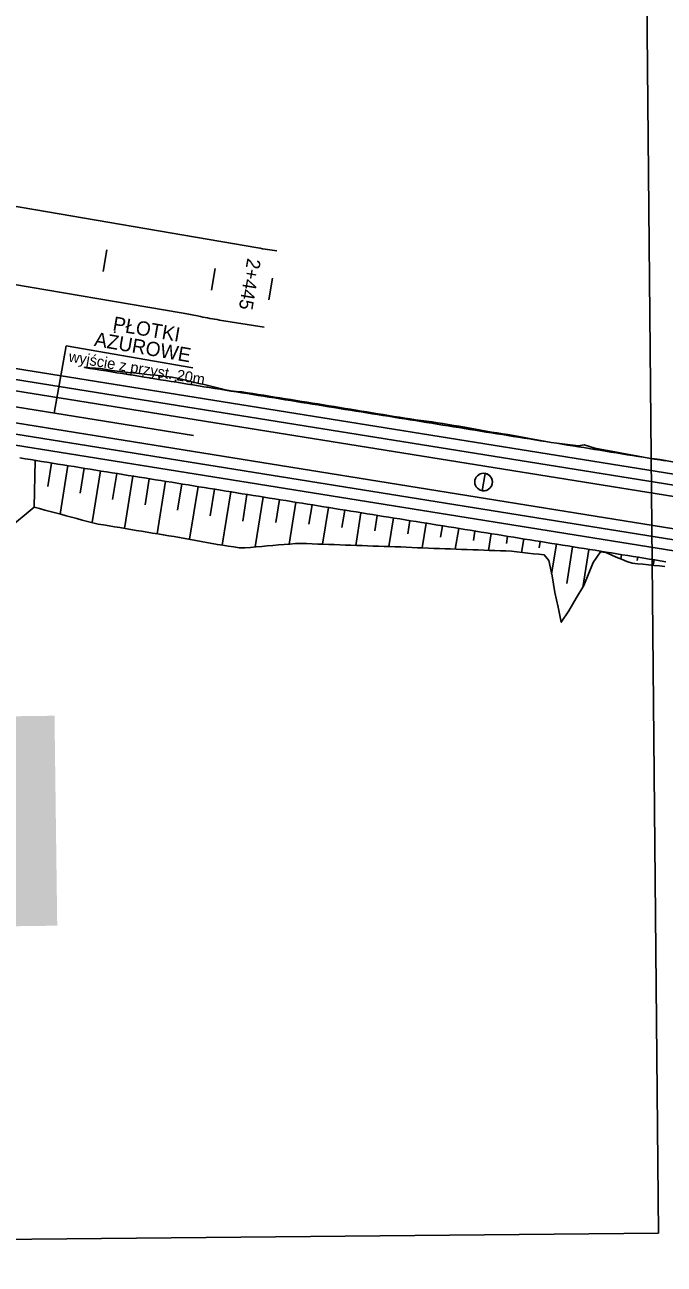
# Model space of a CAD drawing. Extents: x 6503541 to 6503743, y 5888004 to 5888145.
# Drawn here: x 6503651.317 to 6503652.713, y 5888070.651 to 5888073.358 of the extents above; entities that cross this region are included whole.
import ezdxf

# ---------------------------------------------------------------- set-up
doc = ezdxf.new("R2010")
doc.units = 0
doc.layers.add('12', color=7, linetype='Continuous')
doc.layers.add('tabela', color=7, linetype='Continuous')

msp = doc.modelspace()

# ---------------------------------------------------------------- linework, layer by layer
at = {"layer": '12'}
for p, q in [((6503646.9472, 5888073.2818), (6503653.6193, 5888072.2095)), ((6503646.9434, 5888073.2581), (6503653.6155, 5888072.1858)), ((6503646.9323, 5888073.1894), (6503653.6044, 5888072.1171)), ((6503646.9285, 5888073.1657), (6503653.6006, 5888072.0934)), ((6503651.8258, 5888072.8704), (6503650.7985, 5888073.0457)), ((6503651.8472, 5888072.8668), (6503651.8675, 5888072.8636)), ((6503651.6589, 5888072.7284), (6503650.9914, 5888072.8424)), ((6503651.6904, 5888072.7225), (6503651.7006, 5888072.7204)), ((6503651.7423, 5888072.7128), (6503651.8399, 5888072.6973)), ((6503651.4076, 5888072.6564), (6503651.3811, 5888072.5097)), ((6503651.6841, 5888072.6081), (6503651.4076, 5888072.6564)), ((6503651.2249, 5888072.6186), (6503653.6231, 5888072.2332)), ((6503651.435, 5888072.6117), (6503651.4349, 5888072.6111)), ((6503651.4475, 5888072.6096), (6503651.4474, 5888072.6091)), ((6503651.4675, 5888072.6059), (6503651.4678, 5888072.6081)), ((6503651.5033, 5888072.6018), (6503651.503, 5888072.6002)), ((6503651.5386, 5888072.5945), (6503651.5393, 5888072.5987)), ((6503651.5746, 5888072.5919), (6503651.5741, 5888072.5888)), ((6503651.6097, 5888072.5831), (6503651.611, 5888072.5912)), ((6503651.6459, 5888072.5819), (6503651.6452, 5888072.5774)), ((6503651.6807, 5888072.5716), (6503651.6818, 5888072.5781)), ((6503651.7166, 5888072.5679), (6503651.7163, 5888072.5659)), ((6503651.7518, 5888072.5602), (6503651.752, 5888072.5615)), ((6503651.7673, 5888072.5579), (6503651.7673, 5888072.5577)), ((6503651.803, 5888072.553), (6503651.8031, 5888072.5541)), ((6503651.8387, 5888072.5484), (6503651.8383, 5888072.5463)), ((6503651.2114, 5888072.537), (6503651.6854, 5888072.4608)), ((6503651.874, 5888072.5416), (6503651.8742, 5888072.5427)), ((6503651.9097, 5888072.537), (6503651.9094, 5888072.5349)), ((6503651.9451, 5888072.5302), (6503651.9453, 5888072.5313)), ((6503651.9808, 5888072.5256), (6503651.9805, 5888072.5235)), ((6503652.0162, 5888072.5188), (6503652.0164, 5888072.5199)), ((6503652.0519, 5888072.514), (6503652.0516, 5888072.512)), ((6503652.0873, 5888072.5073), (6503652.0874, 5888072.5082)), ((6503652.123, 5888072.5024), (6503652.1227, 5888072.5006)), ((6503652.1584, 5888072.4958), (6503652.1585, 5888072.4967)), ((6503652.1942, 5888072.492), (6503652.1938, 5888072.4892)), ((6503652.2295, 5888072.485), (6503652.2298, 5888072.4865)), ((6503652.2653, 5888072.4808), (6503652.2648, 5888072.4778)), ((6503652.3005, 5888072.4733), (6503652.3008, 5888072.4745)), ((6503652.3362, 5888072.4681), (6503652.3359, 5888072.4663)), ((6503651.1988, 5888072.4551), (6503653.5968, 5888072.0697)), ((6503652.3716, 5888072.4615), (6503652.3717, 5888072.4624)), ((6503652.4072, 5888072.4561), (6503652.407, 5888072.4549)), ((6503652.4425, 5888072.4494), (6503652.4426, 5888072.4496)), ((6503652.4545, 5888072.4474), (6503652.4545, 5888072.4473)), ((6503652.5236, 5888072.4362), (6503652.524, 5888072.4385)), ((6503652.5594, 5888072.4319), (6503652.5592, 5888072.4305)), ((6503652.5615, 5888072.4328), (6503652.561, 5888072.4302)), ((6503652.5968, 5888072.4253), (6503652.5969, 5888072.4262)), ((6503652.6323, 5888072.4197), (6503652.6322, 5888072.4187)), ((6503652.6677, 5888072.4131), (6503652.6677, 5888072.4131)), ((6503652.6796, 5888072.4112), (6503652.6796, 5888072.4111)), ((6503651.3402, 5888072.4062), (6503651.3376, 5888072.304)), ((6503651.3675, 5888072.3493), (6503651.3757, 5888072.4004)), ((6503651.4112, 5888072.3947), (6503651.3942, 5888072.2889)), ((6503651.438, 5888072.3343), (6503651.4468, 5888072.389)), ((6503651.4823, 5888072.3833), (6503651.4642, 5888072.2703)), ((6503651.5087, 5888072.3205), (6503651.5179, 5888072.3776)), ((6503651.5534, 5888072.3719), (6503651.5351, 5888072.2576)), ((6503651.5798, 5888072.309), (6503651.589, 5888072.3662)), ((6503651.6245, 5888072.3605), (6503651.6061, 5888072.2459)), ((6503651.6508, 5888072.2974), (6503651.6601, 5888072.3547)), ((6503651.6956, 5888072.349), (6503651.6771, 5888072.2338)), ((6503651.7218, 5888072.2852), (6503651.7311, 5888072.3433)), ((6503651.7667, 5888072.3376), (6503651.7479, 5888072.2209)), ((6503651.7929, 5888072.2738), (6503651.8022, 5888072.3319)), ((6503651.8378, 5888072.3262), (6503651.8203, 5888072.2172)), ((6503651.8653, 5888072.2704), (6503651.8733, 5888072.3205)), ((6503651.9089, 5888072.3148), (6503651.8942, 5888072.2235)), ((6503651.9376, 5888072.2667), (6503651.9444, 5888072.309)), ((6503651.9799, 5888072.3033), (6503651.9671, 5888072.2231)), ((6503652.0094, 5888072.2597), (6503652.0155, 5888072.2976)), ((6503652.051, 5888072.2919), (6503652.0396, 5888072.2206)), ((6503652.0812, 5888072.2527), (6503652.0866, 5888072.2862)), ((6503652.1221, 5888072.2805), (6503652.1121, 5888072.218)), ((6503652.153, 5888072.2458), (6503652.1577, 5888072.2748)), ((6503652.1932, 5888072.2691), (6503652.1845, 5888072.215)), ((6503652.2248, 5888072.2385), (6503652.2288, 5888072.2633)), ((6503652.2643, 5888072.2576), (6503652.257, 5888072.2123)), ((6503652.2966, 5888072.2315), (6503652.2998, 5888072.2519)), ((6503652.3354, 5888072.2462), (6503652.3295, 5888072.2097)), ((6503652.3684, 5888072.2245), (6503652.3709, 5888072.2405)), ((6503652.4065, 5888072.2348), (6503652.4017, 5888072.2053)), ((6503652.4398, 5888072.2152), (6503652.442, 5888072.2291)), ((6503652.4776, 5888072.2234), (6503652.4672, 5888072.1587)), ((6503652.5002, 5888072.1375), (6503652.5131, 5888072.2176)), ((6503652.5487, 5888072.2119), (6503652.5353, 5888072.1289)), ((6503652.5841, 5888072.2056), (6503652.5842, 5888072.2062)), ((6503652.6197, 5888072.2005), (6503652.6182, 5888072.1909)), ((6503652.6542, 5888072.1878), (6503652.6553, 5888072.1948)), ((6503652.6908, 5888072.1891), (6503652.6889, 5888072.1771))]:
    msp.add_line(p, q, dxfattribs=at)
for points in [[(6503651.4883, 5888072.8184), (6503651.4964, 5888072.8658)], [(6503651.7249, 5888072.7781), (6503651.7329, 5888072.8254)], [(6503651.8581, 5888072.804), (6503651.85, 5888072.7567)], [(6503651.4474, 5888072.6091), (6503651.4474, 5888072.6091), (6503651.4592, 5888072.6072), (6503651.4711, 5888072.6053), (6503651.4829, 5888072.6034), (6503651.4948, 5888072.6015), (6503651.5066, 5888072.5996), (6503651.5185, 5888072.5977), (6503651.5303, 5888072.5958), (6503651.5422, 5888072.5939), (6503651.554, 5888072.592), (6503651.5659, 5888072.5901), (6503651.5777, 5888072.5882), (6503651.5896, 5888072.5863), (6503651.6014, 5888072.5844), (6503651.6133, 5888072.5825), (6503651.6251, 5888072.5806), (6503651.637, 5888072.5787), (6503651.6488, 5888072.5768), (6503651.6607, 5888072.5749), (6503651.6725, 5888072.573), (6503651.6844, 5888072.5711), (6503651.6962, 5888072.5692), (6503651.7081, 5888072.5672), (6503651.7199, 5888072.5653), (6503651.7318, 5888072.5634), (6503651.7436, 5888072.5615), (6503651.7554, 5888072.5596), (6503651.7673, 5888072.5577), (6503651.7791, 5888072.5558), (6503651.791, 5888072.5539), (6503651.8028, 5888072.552), (6503651.8147, 5888072.5501), (6503651.8265, 5888072.5482), (6503651.8384, 5888072.5463), (6503651.8502, 5888072.5444), (6503651.8621, 5888072.5425), (6503651.8739, 5888072.5406), (6503651.8858, 5888072.5387), (6503651.8976, 5888072.5368), (6503651.9095, 5888072.5349), (6503651.9213, 5888072.533), (6503651.9332, 5888072.5311), (6503651.945, 5888072.5292), (6503651.9569, 5888072.5273), (6503651.9687, 5888072.5254), (6503651.9806, 5888072.5235), (6503651.9924, 5888072.5215), (6503652.0043, 5888072.5196), (6503652.0161, 5888072.5177), (6503652.028, 5888072.5158), (6503652.0398, 5888072.5139), (6503652.0516, 5888072.512), (6503652.0635, 5888072.5101), (6503652.0753, 5888072.5082), (6503652.0872, 5888072.5063), (6503652.099, 5888072.5044), (6503652.1109, 5888072.5025), (6503652.1227, 5888072.5006), (6503652.1346, 5888072.4987), (6503652.1464, 5888072.4968), (6503652.1583, 5888072.4949), (6503652.1701, 5888072.493), (6503652.182, 5888072.4911), (6503652.1938, 5888072.4892), (6503652.2057, 5888072.4873), (6503652.2175, 5888072.4854), (6503652.2294, 5888072.4835), (6503652.2412, 5888072.4816), (6503652.2531, 5888072.4797), (6503652.2649, 5888072.4778), (6503652.2768, 5888072.4758), (6503652.2886, 5888072.4739), (6503652.3005, 5888072.472), (6503652.3123, 5888072.4701), (6503652.3241, 5888072.4682), (6503652.336, 5888072.4663), (6503652.3478, 5888072.4644), (6503652.3597, 5888072.4625), (6503652.3715, 5888072.4606), (6503652.3834, 5888072.4587), (6503652.3952, 5888072.4568), (6503652.4071, 5888072.4549), (6503652.4189, 5888072.453), (6503652.4308, 5888072.4511), (6503652.4426, 5888072.4492), (6503652.4545, 5888072.4473), (6503652.4663, 5888072.4454), (6503652.4782, 5888072.4435), (6503652.49, 5888072.4416), (6503652.5019, 5888072.4397), (6503652.5137, 5888072.4378), (6503652.5256, 5888072.4359), (6503652.5374, 5888072.434), (6503652.5493, 5888072.4321), (6503652.5611, 5888072.4301), (6503652.573, 5888072.4282), (6503652.5848, 5888072.4263), (6503652.5967, 5888072.4244), (6503652.6085, 5888072.4225), (6503652.6203, 5888072.4206), (6503652.6322, 5888072.4187), (6503652.644, 5888072.4168), (6503652.6559, 5888072.4149), (6503652.6677, 5888072.413), (6503652.6796, 5888072.4111), (6503652.6914, 5888072.4092), (6503652.7033, 5888072.4073), (6503652.7151, 5888072.4054)], [(6503651.4475, 5888072.6096), (6503651.4595, 5888072.6087), (6503651.4715, 5888072.6078), (6503651.4834, 5888072.6066), (6503651.4953, 5888072.6047), (6503651.5071, 5888072.6028), (6503651.519, 5888072.6009), (6503651.5309, 5888072.5996), (6503651.5429, 5888072.5984), (6503651.5549, 5888072.5971), (6503651.5668, 5888072.5958), (6503651.5788, 5888072.5946), (6503651.5907, 5888072.5933), (6503651.6027, 5888072.592), (6503651.6146, 5888072.5908), (6503651.6266, 5888072.5895), (6503651.6385, 5888072.5883), (6503651.6502, 5888072.5856), (6503651.6619, 5888072.5828), (6503651.6737, 5888072.5801), (6503651.6854, 5888072.5773), (6503651.6971, 5888072.5745), (6503651.7088, 5888072.5717), (6503651.7205, 5888072.569), (6503651.7322, 5888072.5662), (6503651.7439, 5888072.5634), (6503651.7556, 5888072.5606), (6503651.7673, 5888072.5579)], [(6503651.7673, 5888072.5579), (6503651.7793, 5888072.5566), (6503651.7913, 5888072.5556), (6503651.8032, 5888072.5541), (6503651.815, 5888072.5522), (6503651.8269, 5888072.5503), (6503651.8387, 5888072.5484), (6503651.8506, 5888072.5465), (6503651.8624, 5888072.5446), (6503651.8743, 5888072.5427), (6503651.8861, 5888072.5408), (6503651.898, 5888072.5389), (6503651.9098, 5888072.537), (6503651.9217, 5888072.5351), (6503651.9335, 5888072.5332), (6503651.9454, 5888072.5313), (6503651.9572, 5888072.5294), (6503651.969, 5888072.5275), (6503651.9809, 5888072.5256), (6503651.9927, 5888072.5237), (6503652.0046, 5888072.5217), (6503652.0164, 5888072.5198), (6503652.0283, 5888072.5179), (6503652.0401, 5888072.516), (6503652.052, 5888072.514), (6503652.0638, 5888072.5121), (6503652.0757, 5888072.5101), (6503652.0875, 5888072.5082), (6503652.0993, 5888072.5062), (6503652.1112, 5888072.5043), (6503652.123, 5888072.5024), (6503652.1349, 5888072.5005), (6503652.1467, 5888072.4986), (6503652.1586, 5888072.4967), (6503652.1704, 5888072.4948), (6503652.1823, 5888072.4931), (6503652.1943, 5888072.492), (6503652.2062, 5888072.4903), (6503652.218, 5888072.4884), (6503652.2299, 5888072.4865), (6503652.2417, 5888072.4846), (6503652.2535, 5888072.4827), (6503652.2654, 5888072.4808), (6503652.2772, 5888072.4789), (6503652.2891, 5888072.4768), (6503652.3008, 5888072.4745), (6503652.3126, 5888072.4722), (6503652.3244, 5888072.47), (6503652.3363, 5888072.4681), (6503652.3481, 5888072.4662), (6503652.36, 5888072.4643), (6503652.3718, 5888072.4624), (6503652.3837, 5888072.4604), (6503652.3955, 5888072.4582), (6503652.4073, 5888072.456), (6503652.4191, 5888072.4539), (6503652.4309, 5888072.4517), (6503652.4427, 5888072.4495), (6503652.4545, 5888072.4474)], [(6503652.4545, 5888072.4474), (6503652.4664, 5888072.4456), (6503652.4783, 5888072.444), (6503652.4902, 5888072.4426), (6503652.5021, 5888072.4411), (6503652.514, 5888072.4397), (6503652.526, 5888072.4383), (6503652.5384, 5888072.4404), (6503652.55, 5888072.4368), (6503652.5615, 5888072.4328)], [(6503651.3063, 5888072.4116), (6503651.3181, 5888072.4097), (6503651.33, 5888072.4078), (6503651.3418, 5888072.4059), (6503651.3537, 5888072.404), (6503651.3655, 5888072.4021), (6503651.3774, 5888072.4002), (6503651.3892, 5888072.3983), (6503651.4011, 5888072.3964), (6503651.4129, 5888072.3945), (6503651.4247, 5888072.3926), (6503651.4366, 5888072.3907), (6503651.4484, 5888072.3887), (6503651.4603, 5888072.3868), (6503651.4721, 5888072.3849), (6503651.484, 5888072.383), (6503651.4958, 5888072.3811), (6503651.5077, 5888072.3792), (6503651.5195, 5888072.3773), (6503651.5314, 5888072.3754), (6503651.5432, 5888072.3735), (6503651.5551, 5888072.3716), (6503651.5669, 5888072.3697), (6503651.5788, 5888072.3678), (6503651.5906, 5888072.3659), (6503651.6025, 5888072.364), (6503651.6143, 5888072.3621), (6503651.6262, 5888072.3602), (6503651.638, 5888072.3583), (6503651.6499, 5888072.3564), (6503651.6617, 5888072.3545), (6503651.6736, 5888072.3526), (6503651.6854, 5888072.3507), (6503651.6972, 5888072.3488), (6503651.7091, 5888072.3469), (6503651.7209, 5888072.345), (6503651.7328, 5888072.343), (6503651.7446, 5888072.3411), (6503651.7565, 5888072.3392), (6503651.7683, 5888072.3373), (6503651.7802, 5888072.3354), (6503651.792, 5888072.3335), (6503651.8039, 5888072.3316), (6503651.8157, 5888072.3297), (6503651.8276, 5888072.3278), (6503651.8394, 5888072.3259), (6503651.8513, 5888072.324), (6503651.8631, 5888072.3221), (6503651.875, 5888072.3202), (6503651.8868, 5888072.3183), (6503651.8987, 5888072.3164), (6503651.9105, 5888072.3145), (6503651.9224, 5888072.3126), (6503651.9342, 5888072.3107), (6503651.9461, 5888072.3088), (6503651.9579, 5888072.3069), (6503651.9698, 5888072.305), (6503651.9816, 5888072.3031), (6503651.9934, 5888072.3012), (6503652.0053, 5888072.2993), (6503652.0171, 5888072.2973), (6503652.029, 5888072.2954), (6503652.0408, 5888072.2935), (6503652.0527, 5888072.2916), (6503652.0645, 5888072.2897), (6503652.0764, 5888072.2878), (6503652.0882, 5888072.2859), (6503652.1001, 5888072.284), (6503652.1119, 5888072.2821), (6503652.1238, 5888072.2802), (6503652.1356, 5888072.2783), (6503652.1475, 5888072.2764), (6503652.1593, 5888072.2745), (6503652.1712, 5888072.2726), (6503652.183, 5888072.2707), (6503652.1949, 5888072.2688), (6503652.2067, 5888072.2669), (6503652.2186, 5888072.265), (6503652.2304, 5888072.2631), (6503652.2423, 5888072.2612), (6503652.2541, 5888072.2593), (6503652.266, 5888072.2574), (6503652.2778, 5888072.2555), (6503652.2896, 5888072.2536), (6503652.3015, 5888072.2517), (6503652.3133, 5888072.2497), (6503652.3252, 5888072.2478), (6503652.337, 5888072.2459), (6503652.3489, 5888072.244), (6503652.3607, 5888072.2421), (6503652.3726, 5888072.2402), (6503652.3844, 5888072.2383), (6503652.3963, 5888072.2364), (6503652.4081, 5888072.2345), (6503652.42, 5888072.2326), (6503652.4318, 5888072.2307), (6503652.4437, 5888072.2288), (6503652.4555, 5888072.2269), (6503652.4674, 5888072.225), (6503652.4792, 5888072.2231), (6503652.4911, 5888072.2212), (6503652.5029, 5888072.2193), (6503652.5148, 5888072.2174), (6503652.5266, 5888072.2155), (6503652.5385, 5888072.2136), (6503652.5503, 5888072.2117), (6503652.5622, 5888072.2098), (6503652.574, 5888072.2079), (6503652.5858, 5888072.206), (6503652.5977, 5888072.204), (6503652.6095, 5888072.2021), (6503652.6214, 5888072.2002), (6503652.6332, 5888072.1983), (6503652.6451, 5888072.1964), (6503652.6569, 5888072.1945), (6503652.6688, 5888072.1926), (6503652.6806, 5888072.1907), (6503652.6925, 5888072.1888), (6503652.7043, 5888072.1869), (6503652.7162, 5888072.185)], [(6503652.5615, 5888072.4328), (6503652.5733, 5888072.4306), (6503652.5851, 5888072.4284), (6503652.5969, 5888072.4262), (6503652.6087, 5888072.424), (6503652.6205, 5888072.4219), (6503652.6323, 5888072.4197), (6503652.6442, 5888072.4175), (6503652.656, 5888072.4153), (6503652.6678, 5888072.4131), (6503652.6796, 5888072.4112)], [(6503652.6796, 5888072.4112), (6503652.6915, 5888072.4097), (6503652.7034, 5888072.408), (6503652.7152, 5888072.406), (6503652.7271, 5888072.4039), (6503652.7389, 5888072.4019), (6503652.7507, 5888072.3999), (6503652.7625, 5888072.3979), (6503652.7744, 5888072.3959)], [(6503652.3218, 5888072.3779), (6503652.3157, 5888072.34)], [(6503651.2818, 5888072.2571), (6503651.3376, 5888072.304), (6503651.3492, 5888072.3009), (6503651.3609, 5888072.2978), (6503651.3725, 5888072.2946), (6503651.3842, 5888072.2915), (6503651.3959, 5888072.2884), (6503651.4075, 5888072.2853), (6503651.4192, 5888072.2822), (6503651.4308, 5888072.2791), (6503651.4425, 5888072.276), (6503651.4541, 5888072.2729), (6503651.4658, 5888072.2698), (6503651.4775, 5888072.2671), (6503651.4893, 5888072.2651), (6503651.5012, 5888072.2632), (6503651.513, 5888072.2612), (6503651.5249, 5888072.2593), (6503651.5367, 5888072.2573), (6503651.5485, 5888072.2554), (6503651.5604, 5888072.2534), (6503651.5722, 5888072.2515), (6503651.5841, 5888072.2495), (6503651.5959, 5888072.2476), (6503651.6077, 5888072.2456), (6503651.6196, 5888072.2437), (6503651.6314, 5888072.2417), (6503651.6433, 5888072.2398), (6503651.6551, 5888072.2378), (6503651.6669, 5888072.2357), (6503651.6787, 5888072.2334), (6503651.6905, 5888072.2312), (6503651.7023, 5888072.2289), (6503651.7141, 5888072.2267), (6503651.7259, 5888072.2244), (6503651.7377, 5888072.2224), (6503651.7496, 5888072.2207), (6503651.7615, 5888072.219), (6503651.7733, 5888072.2172), (6503651.7852, 5888072.2155), (6503651.7973, 5888072.2152), (6503651.8096, 5888072.2163), (6503651.822, 5888072.2173), (6503651.8343, 5888072.2184), (6503651.8466, 5888072.2194), (6503651.8589, 5888072.2205), (6503651.8713, 5888072.2215), (6503651.8836, 5888072.2226), (6503651.8959, 5888072.2236), (6503651.9082, 5888072.2247), (6503651.9204, 5888072.2248), (6503651.9325, 5888072.2244), (6503651.9446, 5888072.2239), (6503651.9567, 5888072.2235), (6503651.9687, 5888072.2231), (6503651.9808, 5888072.2227), (6503651.9929, 5888072.2222), (6503652.005, 5888072.2218), (6503652.0171, 5888072.2214), (6503652.0292, 5888072.2209), (6503652.0413, 5888072.2205), (6503652.0533, 5888072.2201), (6503652.0654, 5888072.2197), (6503652.0775, 5888072.2192), (6503652.0896, 5888072.2188), (6503652.1017, 5888072.2184), (6503652.1138, 5888072.218), (6503652.1259, 5888072.2175), (6503652.1379, 5888072.2171), (6503652.15, 5888072.2167), (6503652.1621, 5888072.2162), (6503652.1741, 5888072.2155), (6503652.1862, 5888072.2149), (6503652.1983, 5888072.2145), (6503652.2104, 5888072.214), (6503652.2225, 5888072.2136), (6503652.2345, 5888072.2131), (6503652.2466, 5888072.2127), (6503652.2587, 5888072.2123), (6503652.2708, 5888072.2118), (6503652.2829, 5888072.2114), (6503652.295, 5888072.2109), (6503652.307, 5888072.2105), (6503652.3191, 5888072.21), (6503652.3312, 5888072.2096), (6503652.3433, 5888072.2092), (6503652.3554, 5888072.2088), (6503652.3675, 5888072.2084), (6503652.3795, 5888072.2078), (6503652.3915, 5888072.2065), (6503652.4034, 5888072.2051), (6503652.4153, 5888072.2038), (6503652.4273, 5888072.2024), (6503652.4392, 5888072.2011), (6503652.4512, 5888072.1997), (6503652.4613, 5888072.1875), (6503652.4681, 5888072.154), (6503652.4744, 5888072.1177), (6503652.4814, 5888072.0856), (6503652.4883, 5888072.0528), (6503652.5045, 5888072.0779), (6503652.5211, 5888072.1053), (6503652.5376, 5888072.1327), (6503652.5579, 5888072.1834), (6503652.5738, 5888072.2066), (6503652.5856, 5888072.2047), (6503652.597, 5888072.1999), (6503652.6084, 5888072.195), (6503652.6198, 5888072.1902), (6503652.6312, 5888072.1854), (6503652.6427, 5888072.1818), (6503652.6547, 5888072.1806), (6503652.6666, 5888072.1793), (6503652.6786, 5888072.1781), (6503652.6906, 5888072.1769), (6503652.7025, 5888072.1757), (6503652.7145, 5888072.1745)]]:
    msp.add_lwpolyline(points, dxfattribs=at)
msp.add_circle((6503652.3187, 5888072.359), 0.0192, dxfattribs=at)
for centre, radius, start, end in [((6503652.2295, 5888075.2362), 2.4, 260.3151, 260.834), ((6503651.4974, 5888071.7821), 0.96, 78.4055, 80.3151), ((6503651.8936, 5888073.6608), 0.96, 258.4055, 260.9324), ((6503652.3187, 5888072.359), 0.0192, 316.4225, 80.8698), ((6503652.3187, 5888072.359), 0.0192, 260.8698, 316.4225)]:
    msp.add_arc(centre, radius, start, end, dxfattribs=at)
at = {"layer": 'tabela'}
for p, q in [((6503652.6534, 5888075.7383), (6503652.7002, 5888070.7182)), ((6503652.6534, 5888075.7383), (6503652.7002, 5888070.7182)), ((6503652.7002, 5888070.7182), (6503645.4648, 5888070.6506)), ((6503652.7002, 5888070.7182), (6503645.4648, 5888070.6506))]:
    msp.add_line(p, q, dxfattribs=at)

# ---------------------------------------------------------------- texts
at = {"layer": '12'}
for s, height, rotation, p in [('11', 4.22297, 0.7393, (6503645.383, 5888071.3125)), ('2+445', 0.03, 260.3151, (6503651.8032, 5888072.8489)), ('PŁOTKI', 0.0311, 350.1845, (6503651.5076, 5888072.6903)), ('AŻUROWE', 0.0311, 350.1845, (6503651.4674, 5888072.6564)), ('wyjście z przyst. 20m', 0.023802, 350.1845, (6503651.4119, 5888072.6222))]:
    msp.add_text(s, height=height, rotation=rotation, dxfattribs=at).set_placement(p)

doc.saveas('drawing.dxf')
